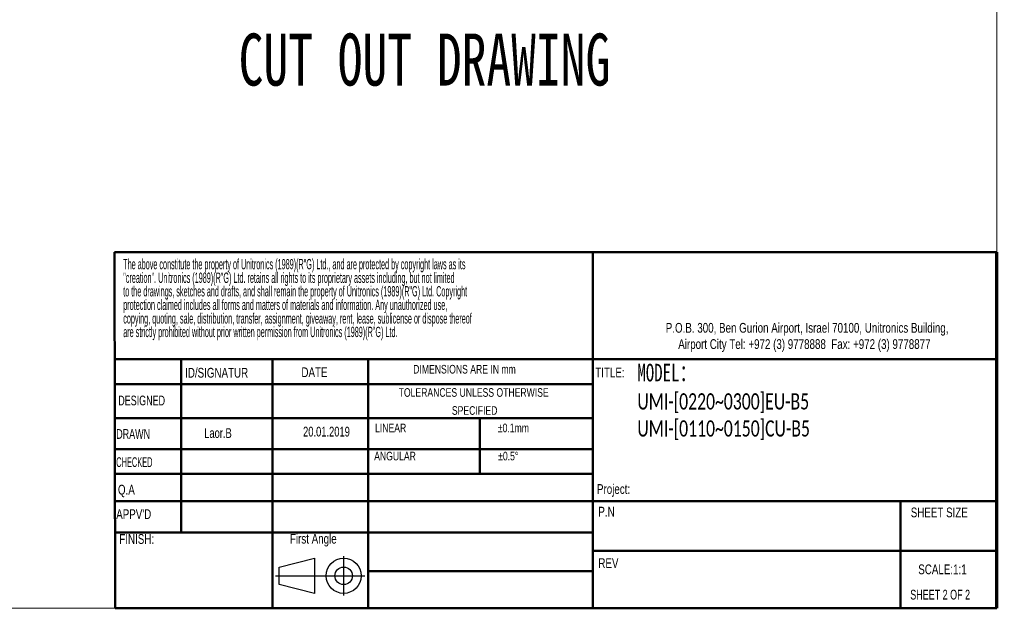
# Model space of a CAD drawing. Header units: millimetres. Extents: x -473 to 23648, y -382 to 1866.
# Tile 475 of 607: x 12752 to 13698, y -382 to 183. Entities that reach past the tile are written whole.
import ezdxf

# ---------------------------------------------------------------- set-up
doc = ezdxf.new("R2010")
doc.units = ezdxf.units.MM
doc.header["$LTSCALE"] = 80
doc.layers.get('0').update_dxf_attribs({"linetype": 'CONTINUOUS'})
doc.layers.add('SLD-0', color=7, linetype='CONTINUOUS')
doc.styles.add('SLDTEXTSTYLE0', font='TXT', dxfattribs={"width": 0.75})
doc.styles.add('SLDTEXTSTYLE1', font='TXT', dxfattribs={"width": 0.686449})
doc.styles.add('SLDTEXTSTYLE2', font='TXT', dxfattribs={"width": 0.6875})
doc.styles.add('SLDTEXTSTYLE3', font='TXT', dxfattribs={"width": 0.482098})
doc.styles.add('SLDTEXTSTYLE4', font='TXT', dxfattribs={"width": 0.551421})
doc.styles.get("Standard").update_dxf_attribs({"font": 'technic_.ttf', "width": 0.7})

# ---------------------------------------------------------------- blocks, each defined once
blk = doc.blocks.new('Block1')
at = {"layer": 'SLD-0'}
for p, q in [((294.62, 17.06), (300.62, 18.56)), ((300.62, 18.56), (300.62, 12.56)), ((305.62, 18.94), (305.62, 12.19)), ((294.62, 14.06), (294.62, 17.06)), ((293.98, 15.56), (309.24, 15.56)), ((300.62, 12.56), (294.62, 14.06))]:
    blk.add_line(p, q, dxfattribs=at)
for radius in [3, 1.5]:
    blk.add_circle((305.62, 15.56), radius, dxfattribs=at)
blk = doc.blocks.new('SW_NOTE_0')
at = {"layer": 'SLD-0', "color": 0, "char_height": 1.5875, "attachment_point": 1, "style": 'SLDTEXTSTYLE3'}
for s, insert in [('The above constitute the property of Unitronics (1989)(R"G) Ltd., and are protected by copyright laws as its', (0, 2.05)), ('"creation". Unitronics (1989)(R"G) Ltd. retains all rights to its proprietary assets including, but not limited', (0, -0.04)), ('to the drawings, sketches and drafts, and shall remain the property of Unitronics (1989)(R"G) Ltd. Copyright', (0, -2.12)), ('protection claimed includes all forms and matters of materials and information. Any unauthorized use,', (0, -4.2)), ('copying, quoting, sale, distribution, transfer, assignment, giveaway, rent, lease, sublicense or dispose thereof', (0, -6.29)), ('are strictly prohibited without prior written permission from Unitronics (1989)(R"G) Ltd.', (0, -8.37))]:
    blk.add_mtext(s, dxfattribs=dict(at, insert=insert))
blk = doc.blocks.new('SW_NOTE_1')
at = {"layer": 'SLD-0', "color": 0, "attachment_point": 2, "style": 'SLDTEXTSTYLE0'}
for s, insert, char_height in [('TOLERANCES UNLESS OTHERWISE', (13.54, 1.71), 1.3229), ('SPECIFIED', (13.69, -1.06), 1.323)]:
    blk.add_mtext(s, dxfattribs=dict(at, insert=insert, char_height=char_height))
blk = doc.blocks.new('SW_NOTE_2')
at = {"color": 0, "linetype": 'Continuous', "lineweight": 0, "char_height": 1.5, "attachment_point": 2, "style": 'SLDTEXTSTYLE0'}
for s, insert in [('P.O.B. 300, Ben Gurion Airport, Israel 70100, Unitronics Building,', (29.41, 1.93)), ('Airport City Tel: +972 (3) 9778888  Fax: +972 (3) 9778877', (28.99, -0.57))]:
    blk.add_mtext(s, dxfattribs=dict(at, insert=insert))

msp = doc.modelspace()

# ---------------------------------------------------------------- linework, layer by layer
at = {"color": 7, "linetype": 'Continuous', "lineweight": 50}
for p, q in [((12843.525, -40.387), (13690.764, -40.387)), ((12843.525, -40.387), (12844.082, -382.445)), ((13303.103, -40.387), (13303.103, -382.445)), ((13690.764, -143.081), (12843.692, -143.081)), ((12907.524, -143.081), (12907.524, -309.754)), ((12995.25, -144.405), (12995.25, -382.445)), ((13087.042, -382.445), (13087.042, -143.081)), ((13303.103, -167.34), (12843.732, -167.34)), ((13303.103, -199.974), (12843.785, -199.974)), ((13194.521, -199.974), (13194.521, -253.222)), ((13303.103, -229.502), (12843.833, -229.502)), ((13303.103, -253.222), (12843.871, -253.222)), ((12847.252, -279.599), (12843.914, -279.599)), ((12847.252, -279.599), (13690.764, -279.599)), ((13598.69, -382.445), (13598.69, -279.599)), ((13087.042, -309.754), (12843.963, -309.754)), ((13690.764, -327.268), (13303.103, -327.268)), ((12844.082, -382.445), (13691.321, -382.445))]:
    msp.add_line(p, q, dxfattribs=at)
at = {"color": 7, "linetype": 'Continuous', "lineweight": 70}
msp.add_line((13690.764, -40.387), (13690.764, -382.445), dxfattribs=at)
at = {"color": 7, "linetype": 'Continuous', "lineweight": 35}
msp.add_line((13691.045, -143.081), (13690.764, -143.081), dxfattribs=at)
at = {"linetype": 'Continuous', "lineweight": 50}
for p, q in [((13303.103, -309.754), (13087.042, -309.754)), ((13303.103, -346.85), (13087.042, -346.85))]:
    msp.add_line(p, q, dxfattribs=at)
at = {"lineweight": 0}
msp.add_lwpolyline([(9947.539, 1271.765), (13691.091, 1271.765), (13691.091, -382.445), (9947.539, -382.445)], close=True, dxfattribs=at)

# ---------------------------------------------------------------- block references
at = {"color": 7, "linetype": 'Continuous', "lineweight": 0, "xscale": 6.247296, "yscale": 6.247296, "zscale": 6.247296}
msp.add_blockref('SW_NOTE_2', (13325.181, -120.474), dxfattribs=at)
at = {"color": 7, "linetype": 'Continuous', "xscale": 5.622566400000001, "yscale": 5.622566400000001, "zscale": 5.622566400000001}
msp.add_blockref('Block1', (11345.173, -438.721), dxfattribs=at)
at = {"layer": 'SLD-0', "xscale": 6.247296, "yscale": 6.247296, "zscale": 6.247296}
for name, p in [('SW_NOTE_0', (12851.786, -59.788)), ('SW_NOTE_1', (13103.923, -181.742))]:
    msp.add_blockref(name, p, dxfattribs=at)

# ---------------------------------------------------------------- texts
at = {"lineweight": 0, "attachment_point": 1}
for s, insert, char_height, width in [('{\\fSimSun|b0|i0|c134|p2;CUT OUT DRAWING}', (12962.65, 169.54), 50, 456.01871), ('{\\fSimSun|b0|i0|c0|p2;MODEL\\fSimSun|b0|i0|c134|p2;：\\fSimSun|b0|i0|c177|p2;\\P\\fCalibri|b0|i0|c0|p34;\\H0.91667x;UMI-[0220~0300]EU-B5 UMI-[0110~0150]CU-B5}', (13345.789, -147.624), 17, 235.36507)]:
    msp.add_mtext(s, dxfattribs=dict(at, insert=insert, char_height=char_height, width=width))
at = {"color": 7, "linetype": 'Continuous', "lineweight": 0, "attachment_point": 1}
for s, insert, char_height, style in [('ID/SIGNATUR', (12911.262, -151.559), 9.37094, 'SLDTEXTSTYLE0'), ('DATE', (13023.014, -151.087), 9.3709, 'SLDTEXTSTYLE0'), ('TITLE:', (13305.361, -151.292), 9.3709, 'SLDTEXTSTYLE0'), ('DRAWN', (12845.053, -210.346), 9.3709, 'SLDTEXTSTYLE1'), ('Q.A', (12846.727, -263.849), 9.3709, 'SLDTEXTSTYLE0'), ("APPV'D", (12845.03, -287.358), 9.3709, 'SLDTEXTSTYLE0'), ('P.N', (13308.314, -284.961), 9.3709, 'SLDTEXTSTYLE0'), ('SCALE:1:1', (13615.694, -340.356), 9.3709, 'SLDTEXTSTYLE0'), ('SHEET 2 OF 2', (13608.029, -364.641), 9.37094, 'SLDTEXTSTYLE2')]:
    msp.add_mtext(s, dxfattribs=dict(at, insert=insert, char_height=char_height, style=style))
at = {"layer": 'SLD-0', "attachment_point": 1}
for s, insert, char_height, style in [('DIMENSIONS ARE IN mm', (13130.416, -148.713), 8.26465, 'SLDTEXTSTYLE0'), ('DESIGNED', (12847.039, -178.197), 9.3709, 'SLDTEXTSTYLE1'), ('{\\fArial|b0|i0|c177|p34;20.01.2019}', (13024.584, -208.098), 9.37094, 'SLDTEXTSTYLE1'), ('LINEAR', (13093.762, -205.087), 8.2647, 'SLDTEXTSTYLE0'), ('±0.1mm', (13211.759, -205.087), 8.2647, 'SLDTEXTSTYLE0'), ('{\\fArial|b0|i0|c0|p34;Laor.B}', (12929.589, -209.472), 9.37094, 'SLDTEXTSTYLE1'), ('ANGULAR', (13092.921, -232.127), 8.2647, 'SLDTEXTSTYLE0'), ('±0.5°', (13212.054, -232.127), 8.2647, 'SLDTEXTSTYLE0'), ('CHECKED', (12845.033, -237.385), 9.3709, 'SLDTEXTSTYLE4'), ('Project:', (13306.997, -263.237), 9.3709, 'SLDTEXTSTYLE0'), ('SHEET SIZE', (13608.471, -285.694), 9.3709, 'SLDTEXTSTYLE0'), ('FINISH:', (12848.006, -311.209), 9.3709, 'SLDTEXTSTYLE0'), ('First Angle', (13011.968, -310.941), 9.37094, 'SLDTEXTSTYLE0'), ('REV', (13308.314, -334.382), 9.3709, 'SLDTEXTSTYLE0')]:
    msp.add_mtext(s, dxfattribs=dict(at, insert=insert, char_height=char_height, style=style))

doc.saveas('drawing.dxf')
